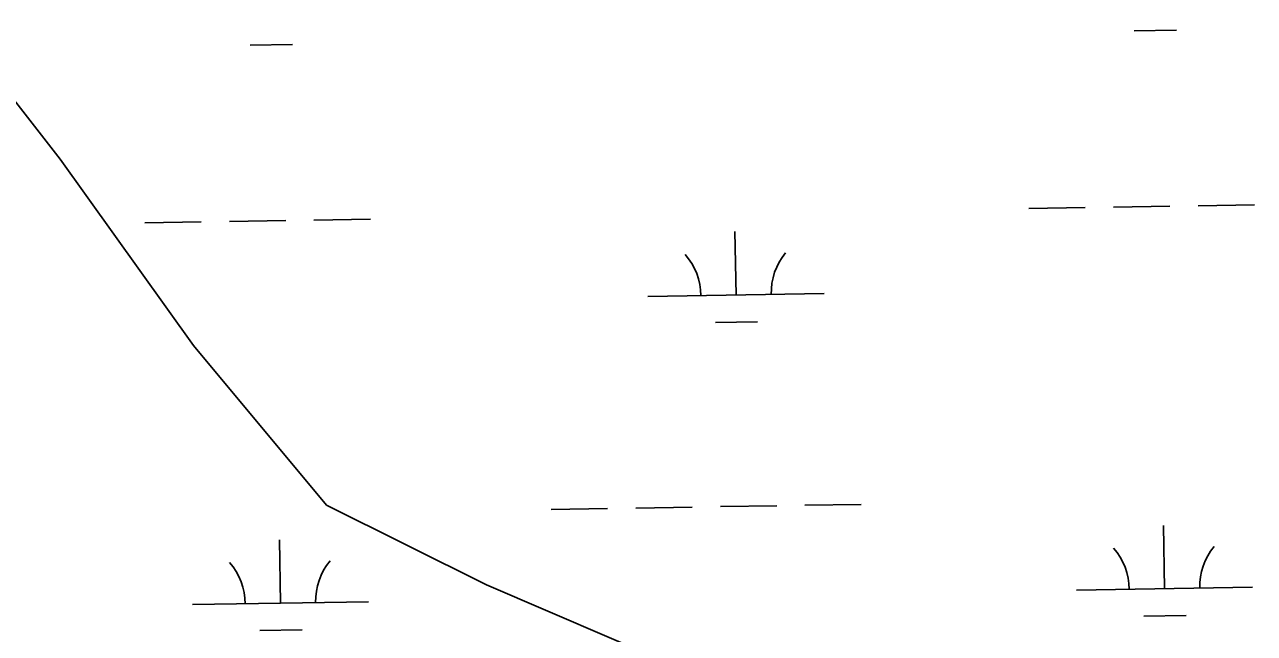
# Model space of a CAD drawing. Extents: x 3855477 to 3893699, y 299188 to 325115.
# Drawn here: x 3886606 to 3887304, y 308792 to 309138 of the extents above; entities that cross this region are included whole.
import ezdxf

# ---------------------------------------------------------------- set-up
doc = ezdxf.new("R2010")
doc.units = 0
doc.layers.add('V-TOPO-SHOR', color=7, linetype='Continuous')
doc.layers.add('V-WETL-SWMP', color=7, linetype='Continuous')

msp = doc.modelspace()

# ---------------------------------------------------------------- linework, layer by layer
at = {"layer": 'V-TOPO-SHOR'}
msp.add_lwpolyline([(3886974.04, 308774.35), (3886868.2, 308819.71), (3886777.49, 308865.06), (3886701.89, 308955.78), (3886626.3, 309061.61), (3886414.63, 309333.75), (3886293.68, 309409.35), (3886172.73, 309484.94), (3886021.54, 309500.06), (3885840.11, 309515.18), (3885688.92, 309469.82), (3885567.97, 309484.94), (3885477.25, 309500.06), (3885326.06, 309424.47), (3885205.11, 309348.87), (3885038.8, 309303.51), (3884917.85, 309288.4), (3884872.49, 309288.4)], dxfattribs=at)
at = {"layer": 'V-WETL-SWMP'}
for p, q in [((3887235.97, 309134.58), (3887259.97, 309134.97)), ((3886734.13, 309126.4), (3886758.12, 309126.8)), ((3887176.2, 309033.59), (3887208.19, 309034.11)), ((3887224.19, 309034.37), (3887256.19, 309034.9)), ((3887272.19, 309035.16), (3887304.18, 309035.68)), ((3886674.36, 309025.42), (3886706.35, 309025.94)), ((3886722.35, 309026.2), (3886754.35, 309026.72)), ((3886770.34, 309026.98), (3886802.34, 309027.5)), ((3887009.91, 308984.45), (3887009.33, 309020.44)), ((3886959.92, 308983.63), (3887059.91, 308985.26)), ((3886998.17, 308968.82), (3887022.16, 308969.21)), ((3887001.03, 308864.21), (3887033.02, 308864.74)), ((3887049.02, 308865), (3887081.02, 308865.52)), ((3886905.04, 308862.65), (3886937.03, 308863.17)), ((3886953.03, 308863.43), (3886985.03, 308863.95)), ((3887253.14, 308817.57), (3887252.55, 308853.57)), ((3886751.29, 308809.4), (3886750.71, 308845.39)), ((3887203.14, 308816.76), (3887303.13, 308818.39)), ((3886701.3, 308808.58), (3886801.29, 308810.21)), ((3887241.39, 308801.95), (3887265.39, 308802.34)), ((3886739.55, 308793.77), (3886763.54, 308794.16))]:
    msp.add_line(p, q, dxfattribs=at)
for centre, start, end in [((3886954.67, 308984.02), 0.16154, 41.7052), ((3887065.14, 308985.82), 140.16154, 181.7052), ((3887197.89, 308817.15), 0.16154, 41.7052), ((3887308.36, 308818.95), 140.16154, 181.7052), ((3886696.05, 308808.97), 0.16154, 41.7052), ((3886806.52, 308810.77), 140.16154, 181.7052)]:
    msp.add_arc(centre, 35.25, start, end, dxfattribs=at)

doc.saveas('drawing.dxf')
